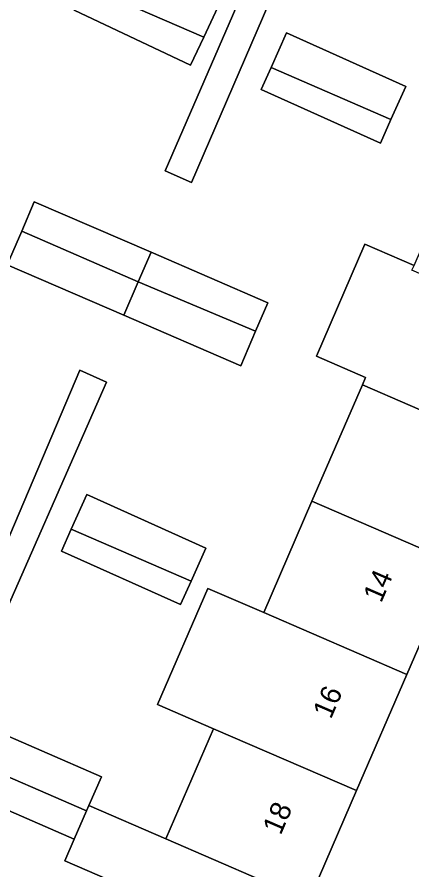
# Model space of a CAD drawing. Extents: x 162803 to 163818, y 381639 to 382475.
# Drawn here: x 163358.03 to 163377.28, y 382000.3 to 382041.86 of the extents above; entities that cross this region are included whole.
import ezdxf

# ---------------------------------------------------------------- set-up
doc = ezdxf.new("R2010")
doc.units = 0
for name, color, linetype in [('IMGEO_Erf', 7, 'Continuous'), ('IMGEO_Pand', 7, 'Continuous'), ('IMGEO_Pand_nummerreeks', 7, 'Continuous'), ('IMGEO_Voetpad_open', 7, 'Continuous')]:
    doc.layers.add(name, color=color, linetype=linetype)

msp = doc.modelspace()

# ---------------------------------------------------------------- linework, layer by layer
at = {"layer": 'IMGEO_Erf'}
for points in [[(163377.283, 382058.668), (163366.535, 382033.799), (163365.247, 382034.364), (163375.519, 382058.026)], [(163356.314, 382007.368), (163362.145, 382004.841), (163361.538, 382003.438), (163365.285, 382001.815), (163367.61, 382007.181), (163364.884, 382008.361), (163367.333, 382014.019), (163370.06, 382012.838), (163372.411, 382018.264), (163374.87, 382023.942), (163375.025, 382024.3), (163372.627, 382025.339), (163374.988, 382030.792), (163377.387, 382029.753), (163379.804, 382035.333), (163382.405, 382041.336), (163384.738, 382046.722)], [(163391.707, 382043.704), (163389.374, 382038.318), (163386.775, 382032.315), (163384.258, 382026.501), (163381.843, 382020.924), (163379.384, 382015.246), (163377.034, 382009.819), (163374.585, 382004.161), (163372.783, 382000), (163372.261, 381998.794), (163369.629, 381992.715), (163365.032, 381994.681), (163362.638, 381995.705), (163364.116, 381999.116), (163360.367, 382000.74), (163360.826, 382001.797), (163357.352, 382003.303)], [(163350.436, 381999.565), (163361.097, 382024.652), (163362.402, 382024.064), (163350.573, 381997.224)]]:
    msp.add_lwpolyline(points, dxfattribs=at)
for points in [[(163360.826, 382042.201), (163361.391, 382043.39), (163362.167, 382045.025), (163367.823, 382042.339), (163367.133, 382040.887), (163366.482, 382039.515)], [(163369.939, 382038.333), (163370.417, 382039.397), (163371.176, 382041.086), (163376.983, 382038.475), (163376.26, 382036.867), (163375.746, 382035.722)], [(163370.263, 382027.941), (163369.665, 382026.555), (163368.938, 382024.872), (163363.234, 382027.335), (163357.55, 382029.79), (163358.26, 382031.433), (163358.876, 382032.859), (163364.568, 382030.401)], [(163367.242, 382015.979), (163366.519, 382014.371), (163366.005, 382013.226), (163360.198, 382015.837), (163360.676, 382016.9), (163361.435, 382018.59)]]:
    msp.add_lwpolyline(points, close=True, dxfattribs=at)
at = {"layer": 'IMGEO_Pand'}
for points in [[(163367.133, 382040.887), (163367.823, 382042.339), (163362.167, 382045.025), (163361.391, 382043.39)], [(163367.133, 382040.887), (163361.391, 382043.39), (163360.826, 382042.201), (163366.482, 382039.515)], [(163370.417, 382039.397), (163376.26, 382036.867), (163376.983, 382038.475), (163371.176, 382041.086)], [(163370.417, 382039.397), (163369.939, 382038.333), (163375.746, 382035.722), (163376.26, 382036.867)], [(163363.94, 382028.958), (163364.568, 382030.401), (163358.876, 382032.859), (163358.26, 382031.433)], [(163363.94, 382028.958), (163358.26, 382031.433), (163357.55, 382029.79), (163363.234, 382027.335)], [(163384.258, 382026.501), (163377.286, 382029.52), (163377.387, 382029.753), (163374.988, 382030.792), (163372.627, 382025.339), (163375.025, 382024.3), (163374.87, 382023.942), (163381.843, 382020.924)], [(163363.94, 382028.958), (163369.665, 382026.555), (163370.263, 382027.941), (163364.568, 382030.401)], [(163363.94, 382028.958), (163363.234, 382027.335), (163368.938, 382024.872), (163369.665, 382026.555)], [(163381.843, 382020.924), (163374.87, 382023.942), (163372.411, 382018.264), (163379.384, 382015.246)], [(163366.519, 382014.371), (163367.242, 382015.979), (163361.435, 382018.59), (163360.676, 382016.9)], [(163379.384, 382015.246), (163372.411, 382018.264), (163370.06, 382012.838), (163377.034, 382009.819)], [(163366.519, 382014.371), (163360.676, 382016.9), (163360.198, 382015.837), (163366.005, 382013.226)], [(163370.06, 382012.838), (163367.333, 382014.019), (163364.884, 382008.361), (163367.61, 382007.181), (163374.585, 382004.161), (163377.034, 382009.819)], [(163356.314, 382007.368), (163355.577, 382005.711), (163361.425, 382003.178), (163361.538, 382003.438), (163362.145, 382004.841)], [(163374.585, 382004.161), (163367.61, 382007.181), (163365.285, 382001.815), (163372.261, 381998.794), (163372.783, 382000)], [(163355.577, 382005.711), (163354.964, 382005.977), (163353.192, 382001.887), (163356.178, 382000.593), (163357.352, 382003.303), (163360.826, 382001.797), (163361.425, 382003.178)], [(163372.261, 381998.794), (163365.285, 382001.815), (163361.538, 382003.438), (163361.425, 382003.178), (163360.826, 382001.797), (163360.367, 382000.74), (163364.116, 381999.116), (163362.638, 381995.705), (163365.032, 381994.681), (163369.629, 381992.715)]]:
    msp.add_lwpolyline(points, close=True, dxfattribs=at)
at = {"layer": 'IMGEO_Voetpad_open'}
for points in [[(163367.818, 382062.913), (163366.638, 382063.39), (163365.104, 382064.011), (163360.68, 382065.902), (163360.09, 382064.481), (163362.723, 382063.334), (163365.082, 382062.305), (163375.519, 382058.026), (163365.247, 382034.364), (163366.535, 382033.799), (163377.283, 382058.668), (163376.455, 382059.002), (163376.52, 382059.164)], [(163362.402, 382024.064), (163361.097, 382024.652), (163350.436, 381999.565), (163331.551, 382007.665), (163331.175, 382006.79), (163347.701, 381999.452), (163342.173, 381987.038), (163343.709, 381986.429), (163346.195, 381992.141), (163348.752, 381998.017), (163350.208, 381997.383), (163350.573, 381997.224)]]:
    msp.add_lwpolyline(points, close=True, dxfattribs=at)

# ---------------------------------------------------------------- texts
at = {"layer": 'IMGEO_Pand_nummerreeks'}
for s, p in [('14', (163375.783, 382013.272)), ('16', (163373.332, 382007.611)), ('18', (163370.883, 382001.954))]:
    msp.add_text(s, height=1, rotation=66.5878, dxfattribs=at).set_placement(p)

doc.saveas('drawing.dxf')
